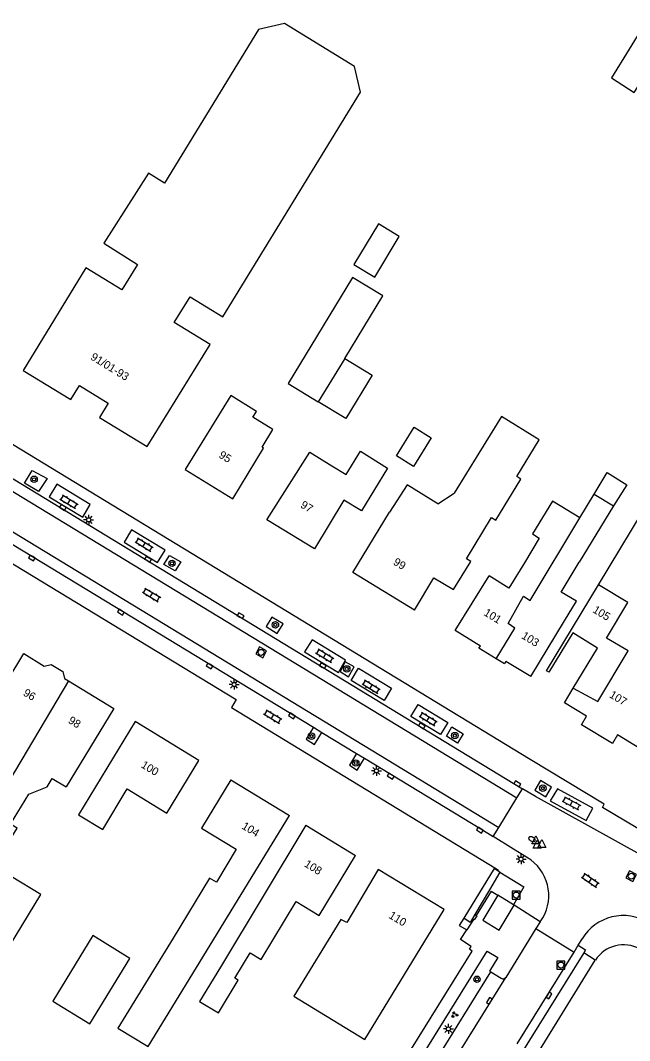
# Model space of a CAD drawing. Extents: x 136000 to 141014, y 402000 to 403500.
# Drawn here: x 138444.2 to 138520.3, y 402230.4 to 402357.9 of the extents above; entities that cross this region are included whole.
import ezdxf

# ---------------------------------------------------------------- set-up
doc = ezdxf.new("R2010")
doc.units = 0
for name, color, linetype in [('gg-anno-huisnummerreeks BGT', 7, 'Continuous'), ('gg-bbg-gedigitaliseerde bebouwing', 7, 'Continuous'), ('gg-bbg-gedigitaliseerde bijgebouw', 7, 'Continuous'), ('gg-bbg-hoofdgebouw', 7, 'Continuous'), ('gg-bbg-luifel en loopbrug', 7, 'Continuous'), ('gg-bbg-tussenscheiding', 7, 'Continuous'), ('gg-knt-verharding', 7, 'Continuous'), ('gg-knt-verharding nz', 7, 'Continuous'), ('gg-kwrk-betonelement', 7, 'Continuous'), ('gt-grn-groengrens', 7, 'Continuous'), ('gt-grn-weggrens', 7, 'Continuous'), ('gt-symb-boom', 7, 'Continuous'), ('gt-symb-brandkraan', 7, 'Continuous'), ('gt-symb-groenvak', 7, 'Continuous'), ('gt-symb-klinker verharding', 7, 'Continuous'), ('gt-symb-kolk', 7, 'Continuous'), ('gt-symb-lichtmast', 7, 'Continuous'), ('gt-symb-rioolschacht', 7, 'Continuous'), ('gt-symb-waterafsluiter', 7, 'Continuous')]:
    doc.layers.add(name, color=color, linetype=linetype)

# ---------------------------------------------------------------- blocks, each defined once
blk = doc.blocks.new('gt0-KOLK')
at = {"layer": 'gt-symb-kolk'}
blk.add_lwpolyline([(0, 0), (0.38, 0), (0.38, 0.4), (-0.37, 0.4), (-0.37, 0), (0, 0)], dxfattribs=at)
blk = doc.blocks.new('gt0-KL1')
at = {"layer": 'gt-symb-klinker verharding'}
for p, q in [((-1.15, 0.3), (1.15, 0.3)), ((-1, -0.3), (-1, 0.3)), ((-0.5, 0.3), (-0.5, 0.45)), ((0, -0.3), (0, 0.3)), ((0.5, 0.3), (0.5, 0.45)), ((1, -0.3), (1, 0.3)), ((-1.15, -0.3), (1.15, -0.3)), ((-0.5, -0.45), (-0.5, -0.3)), ((0.5, -0.45), (0.5, -0.3))]:
    blk.add_line(p, q, dxfattribs=at)
blk = doc.blocks.new('gt0-RS')
at = {"layer": 'gt-symb-rioolschacht'}
blk.add_lwpolyline([(-0.5, -0.5), (0.5, -0.5), (0.5, 0.5), (-0.5, 0.5)], close=True, dxfattribs=at)
blk.add_circle((0, 0), 0.375, dxfattribs=at)
blk = doc.blocks.new('gt0-BOOM')
at = {"layer": 'gt-symb-boom'}
for radius in [0.4, 0.2]:
    blk.add_circle((0, 0), radius, dxfattribs=at)
blk = doc.blocks.new('gt0-LMAST')
at = {"layer": 'gt-symb-lichtmast'}
for p, q in [((-0.18, 0.17), (-0.45, 0.44)), ((0, 0.25), (0, 0.62)), ((0.17, 0.17), (0.44, 0.44)), ((-0.25, 0), (-0.63, 0)), ((-0.18, -0.18), (-0.45, -0.45)), ((0, -0.25), (0, -0.63)), ((0.44, -0.45), (0.17, -0.18)), ((0.25, 0), (0.62, 0))]:
    blk.add_line(p, q, dxfattribs=at)
blk.add_circle((0, 0), 0.25, dxfattribs=at)
blk = doc.blocks.new('gt0-BR')
at = {"layer": 'gt-symb-brandkraan'}
for centre, radius, start, end in [((-0.24, 0), 0.206, 107.5669, 252.4331), ((0.6, -2.66), 3, 106.892, 107.5669), ((0, -0.69), 0.938, 73.108, 106.892), ((-0.6, -2.66), 3, 72.4331, 73.108), ((0.24, 0), 0.206, 287.567, 72.4331), ((0.6, 2.66), 3, 252.4331, 253.108), ((0, 0.69), 0.938, 253.108, 286.8921), ((-0.6, 2.66), 3, 286.8921, 287.567)]:
    blk.add_arc(centre, radius, start, end, dxfattribs=at)
blk = doc.blocks.new('gt0-WAFSL')
at = {"layer": 'gt-symb-waterafsluiter'}
for p, q in [((-0.5, -0.33), (0, 0.67)), ((0, 0.67), (0.5, -0.33)), ((0.5, -0.33), (-0.5, -0.33))]:
    blk.add_line(p, q, dxfattribs=at)
blk = doc.blocks.new('gt0-GRVAK')
at = {"layer": 'gt-symb-groenvak'}
for p, q in [((-0.11, 0.19), (-0.23, 0.24)), ((-0.18, 0.15), (0.09, 0.15)), ((-0.09, 0.21), (-0.16, 0.32)), ((-0.05, 0.21), (-0.05, 0.39)), ((0, 0.21), (0.06, 0.32)), ((0.02, 0.19), (0.13, 0.24)), ((0.26, -0.05), (0.2, 0.06)), ((0.31, -0.05), (0.31, 0.13)), ((0.35, -0.05), (0.41, 0.06)), ((-0.24, -0.23), (-0.36, -0.18)), ((-0.32, -0.26), (-0.05, -0.26)), ((-0.23, -0.21), (-0.29, -0.1)), ((-0.18, -0.2), (-0.18, -0.02)), ((-0.14, -0.21), (-0.07, -0.1)), ((-0.12, -0.23), (0, -0.18)), ((0.24, -0.07), (0.12, -0.02)), ((0.17, -0.11), (0.44, -0.11)), ((0.37, -0.07), (0.49, -0.02))]:
    blk.add_line(p, q, dxfattribs=at)

msp = doc.modelspace()

# ---------------------------------------------------------------- linework, layer by layer
at = {"layer": 'gg-bbg-gedigitaliseerde bebouwing'}
for p, q in [((138501.49, 402303.87), (138498.39, 402298.86)), ((138483.1, 402302.29), (138484.9, 402301.2)), ((138516.44, 402287.38), (138523.94, 402299.83)), ((138496.38, 402297.53), (138498.39, 402298.86)), ((138514.11, 402295.78), (138515.89, 402298.74)), ((138515.89, 402298.74), (138518.33, 402297.26)), ((138518.33, 402297.26), (138514.05, 402290.21)), ((138511.8, 402286.5), (138514.05, 402290.21)), ((138509.96, 402276.64), (138516.44, 402287.38)), ((138507.97, 402275.92), (138512.21, 402282.91)), ((138466.59, 402235.34), (138468.95, 402233.91))]:
    msp.add_line(p, q, dxfattribs=at)
for points in [[(138475.75, 402306.8), (138473.24, 402308.35), (138473.68, 402309.07), (138470.47, 402311.05), (138464.76, 402301.8)], [(138506.76, 402300.6), (138506.22, 402300.94), (138509.05, 402305.51), (138504.31, 402308.43), (138501.49, 402303.87)], [(138484.9, 402301.2), (138486.69, 402304.09), (138490.08, 402301.99), (138486.82, 402296.64)], [(138475.01, 402295.54), (138480.37, 402303.99), (138483.1, 402302.29)], [(138496.38, 402297.53), (138492.53, 402299.91), (138490.33, 402296.48)], [(138514.11, 402295.78), (138510.7, 402297.86), (138508.2, 402293.75), (138509.05, 402293.23)], [(138509.05, 402293.23), (138507.2, 402290.16), (138505.24, 402286.99), (138502.77, 402288.52)], [(138512.21, 402282.91), (138513.7, 402285.35), (138511.8, 402286.5)], [(138458.55, 402270.3), (138451.45, 402258.67), (138454.47, 402256.83), (138457.55, 402261.88), (138462.48, 402258.87)], [(138438.7, 402256.07), (138441.99, 402254.05), (138443.78, 402256.97), (138442.96, 402257.47), (138445.25, 402261.25), (138447.51, 402262.15), (138448.15, 402263.2), (138449.9, 402262.13)], [(138470.5, 402263.02), (138466.83, 402256.97), (138471.17, 402254.34)], [(138463.26, 402243.23), (138456.37, 402231.99), (138460.15, 402229.68), (138477.84, 402258.57)], [(138479.88, 402257.37), (138469.2, 402239.63), (138466.59, 402235.34)], [(138471.17, 402254.34), (138468.68, 402250.24), (138467.82, 402250.75), (138463.26, 402243.23)], [(138468.95, 402233.91), (138471.41, 402237.98), (138471, 402238.23), (138472.92, 402241.39), (138474.27, 402240.57), (138478.66, 402247.82), (138481.53, 402246.08), (138486.06, 402253.55)], [(138488.92, 402251.82), (138484.97, 402245.21), (138484.24, 402245.56), (138478.35, 402235.98), (138487.23, 402230.57)]]:
    msp.add_lwpolyline(points, dxfattribs=at)
at = {"layer": 'gg-bbg-gedigitaliseerde bijgebouw'}
for points in [[(138518.07, 402350.75), (138520.92, 402348.93), (138525.47, 402356.03), (138522.49, 402357.94), (138518.07, 402350.75)], [(138485.87, 402327.44), (138488.47, 402325.86), (138491.55, 402330.93), (138488.95, 402332.51), (138485.87, 402327.44)], [(138484.72, 402315.7), (138489.47, 402323.51), (138485.71, 402325.79), (138477.67, 402312.56), (138481.42, 402310.28)], [(138484.72, 402315.7), (138488.15, 402313.61), (138484.85, 402308.19), (138481.42, 402310.28)], [(138491.19, 402303.52), (138493.4, 402307.09), (138495.52, 402305.77), (138493.31, 402302.2), (138491.19, 402303.52)], [(138439.11, 402244.5), (138442.84, 402242.24), (138446.74, 402248.69), (138443.02, 402250.93), (138439.11, 402244.5)], [(138448.22, 402235.36), (138452.86, 402232.52), (138457.88, 402240.71), (138453.24, 402243.55), (138448.22, 402235.36)]]:
    msp.add_lwpolyline(points, dxfattribs=at)
at = {"layer": 'gg-bbg-hoofdgebouw'}
for p, q in [((138464.76, 402301.8), (138470.74, 402298.14)), ((138498.54, 402281.69), (138502.77, 402288.52)), ((138449.71, 402275.7), (138450.21, 402275.39)), ((138470.5, 402263.02), (138477.84, 402258.57)), ((138479.88, 402257.37), (138486.06, 402253.55))]:
    msp.add_line(p, q, dxfattribs=at)
for points in [[(138444.52, 402314.19), (138450.48, 402310.54), (138451.57, 402312.32), (138455.16, 402310.11), (138454.09, 402308.32), (138460.03, 402304.67), (138467.89, 402317.43), (138463.41, 402320.19), (138465.4, 402323.41), (138469.47, 402320.91), (138486.68, 402348.99), (138485.96, 402352.17), (138477.19, 402357.56), (138473.96, 402356.8), (138462.18, 402337.58), (138460.19, 402338.85), (138454.62, 402330.1), (138458.82, 402327.43), (138456.86, 402324.26), (138452.37, 402327.01), (138444.52, 402314.19)], [(138470.74, 402298.14), (138474.57, 402304.48), (138474.39, 402304.59), (138475.75, 402306.8)], [(138493.43, 402284.22), (138495.88, 402288.26), (138498.34, 402286.82), (138500.48, 402290.33), (138499.96, 402290.64), (138503.09, 402295.82), (138503.62, 402295.49), (138506.76, 402300.6)], [(138486.82, 402296.64), (138484.6, 402297.99), (138480.96, 402291.9), (138475.01, 402295.54)], [(138493.43, 402284.22), (138485.73, 402288.93), (138490.33, 402296.48)], [(138532.38, 402294.82), (138526.85, 402285.72), (138530.59, 402281.85), (138521.61, 402266.95), (138518.83, 402268.63), (138518.18, 402267.56), (138514.31, 402269.9), (138514.95, 402270.97), (138512.18, 402272.65), (138513.3, 402274.5)], [(138503.67, 402278.16), (138501.51, 402279.47), (138501.68, 402279.75), (138498.54, 402281.69)], [(138513.3, 402274.5), (138516.34, 402279.49), (138513.22, 402281.39), (138510.23, 402276.47), (138509.96, 402276.64)], [(138440.52, 402272.12), (138444.6, 402278.81), (138447.16, 402277.25)], [(138447.16, 402277.25), (138448.05, 402277.46), (138449.5, 402276.58), (138449.71, 402275.7)], [(138507.97, 402275.92), (138504.87, 402277.82), (138504.7, 402277.54), (138503.67, 402278.16)], [(138450.21, 402275.39), (138455.85, 402271.95), (138449.9, 402262.13)], [(138462.48, 402258.87), (138466.49, 402265.45), (138458.55, 402270.3)], [(138487.23, 402230.57), (138497.17, 402246.83), (138488.92, 402251.82)]]:
    msp.add_lwpolyline(points, dxfattribs=at)
at = {"layer": 'gg-bbg-luifel en loopbrug'}
msp.add_lwpolyline([(138515.89, 402298.74), (138517.54, 402301.42), (138519.98, 402299.91), (138518.33, 402297.26)], dxfattribs=at)
at = {"layer": 'gg-bbg-tussenscheiding'}
for p, q in [((138484.72, 402315.7), (138481.42, 402310.28)), ((138450.21, 402275.39), (138438.7, 402256.07))]:
    msp.add_line(p, q, dxfattribs=at)
for points in [[(138503.67, 402278.16), (138505.97, 402281.99), (138505.15, 402282.57), (138507.06, 402285.97), (138507.9, 402285.43), (138514.11, 402295.78)], [(138513.3, 402274.5), (138516.35, 402272.82), (138520.14, 402279.13), (138517.45, 402280.75), (138520.11, 402285.18), (138516.44, 402287.38)]]:
    msp.add_lwpolyline(points, dxfattribs=at)
at = {"layer": 'gg-knt-verharding'}
for p, q in [((138429.35, 402298.41), (138471.17, 402273.08)), ((138480.83, 402269.6), (138481.88, 402268.96)), ((138481.88, 402268.96), (138486.2, 402266.32)), ((138486.2, 402266.32), (138487.19, 402265.72)), ((138503.98, 402257.05), (138506.23, 402260.77)), ((138506.23, 402260.77), (138506.94, 402261.89)), ((138503.28, 402255.93), (138503.98, 402257.05)), ((138505.82, 402254.37), (138503.28, 402255.93)), ((138507.99, 402253.01), (138505.82, 402254.37)), ((138503.5, 402252.01), (138503.96, 402251.74)), ((138503.89, 402251.63), (138503.96, 402251.74)), ((138504.11, 402251.49), (138503.89, 402251.63)), ((138503.05, 402249.12), (138501.17, 402246.06)), ((138503.05, 402249.12), (138503.87, 402248.62)), ((138499.6, 402245.74), (138499.03, 402244.81)), ((138500.99, 402246.18), (138501.17, 402246.06)), ((138508.63, 402244.43), (138504.85, 402238.33)), ((138509.17, 402245.29), (138508.63, 402244.43)), ((138508.63, 402244.43), (138513.39, 402241.49)), ((138513.92, 402242.35), (138514.43, 402243.18)), ((138513.39, 402241.49), (138513.92, 402242.35)), ((138506.28, 402230.02), (138513.39, 402241.49)), ((138508.2, 402227.8), (138516.05, 402240.49)), ((138486.61, 402212.63), (138502.98, 402239.04)), ((138502.98, 402239.04), (138504.29, 402238.23))]:
    msp.add_line(p, q, dxfattribs=at)
for points in [[(138361.6, 402350.31), (138374.57, 402342.45), (138390.15, 402332.94), (138393.79, 402330.74), (138416.4, 402316.96), (138506.94, 402261.89)], [(138357.97, 402344.34), (138360.2, 402342.97), (138370.48, 402336.72), (138380.75, 402330.5), (138390.15, 402324.74), (138424.36, 402303.93), (138438.88, 402295.07), (138480.83, 402269.6)], [(138532.45, 402250.36), (138516.93, 402259.57), (138517.15, 402260), (138507.91, 402265.58), (138447.97, 402302.01), (138399.77, 402331.36), (138399.85, 402331.5)], [(138447.54, 402300.67), (138446.45, 402299.07), (138444.7, 402300.11), (138445.67, 402301.7), (138447.54, 402300.67)], [(138462.12, 402289.94), (138462.83, 402291.07), (138464.23, 402290.28), (138463.52, 402289.14), (138462.12, 402289.94)], [(138477.02, 402282.51), (138475.6, 402283.35), (138474.89, 402282.17), (138476.27, 402281.33), (138477.02, 402282.51)], [(138485.92, 402277.15), (138484.79, 402277.76), (138484.14, 402276.56), (138485.21, 402275.89), (138485.92, 402277.15)], [(138471.17, 402273.08), (138470.56, 402272.08), (138503.5, 402252.01)], [(138480.83, 402269.6), (138479.91, 402268.1), (138480.96, 402267.43), (138481.88, 402268.96)], [(138497.43, 402268.48), (138498.13, 402269.65), (138499.54, 402268.79), (138498.84, 402267.62), (138497.43, 402268.48)], [(138486.2, 402266.32), (138485.31, 402264.85), (138486.3, 402264.25), (138487.19, 402265.72)], [(138487.19, 402265.72), (138501.73, 402256.9), (138503.28, 402255.93)], [(138509.21, 402262.96), (138508.51, 402261.73), (138509.85, 402260.91), (138510.57, 402262.12), (138509.21, 402262.96)], [(138525.5, 402251.58), (138508.56, 402260.93), (138506.94, 402261.89)], [(138503.89, 402251.63), (138503.4, 402251.94), (138499.6, 402245.74)], [(138504.11, 402251.49), (138507.12, 402249.64), (138505.84, 402247.4)], [(138501.17, 402246.06), (138501.24, 402246.02), (138500.92, 402245.52), (138500.84, 402245.57), (138499.99, 402244.29)], [(138500.31, 402241.85), (138500.54, 402242.2), (138499.18, 402243.07), (138499.99, 402244.29)], [(138442.45, 402147.92), (138500.65, 402241.63), (138500.31, 402241.85)], [(138486.61, 402212.63), (138485.12, 402213.53), (138502.54, 402241.61), (138503.87, 402240.8), (138502.83, 402239.13), (138502.98, 402239.04)], [(138513.92, 402242.35), (138514.84, 402241.78), (138514.6, 402241.39)], [(138514.6, 402241.39), (138506.67, 402228.63), (138506.62, 402228.66)]]:
    msp.add_lwpolyline(points, dxfattribs=at)
for centre, radius, start, end in [((138504.67, 402248.55), 5.56, 324.0717, 53.357), ((138519.54, 402240.09), 5.97, 58.4085, 148.9235), ((138519.58, 402238.2), 4.2, 61.0085, 147.03), ((138504.52, 402238.57), 0.411, 236.2234, 324.153)]:
    msp.add_arc(centre, radius, start, end, dxfattribs=at)
at = {"layer": 'gg-knt-verharding nz'}
for p, q in [((138360.88, 402349.12), (138506.23, 402260.77)), ((138358.68, 402345.5), (138503.98, 402257.05)), ((138488.25, 402211.52), (138504.85, 402238.33))]:
    msp.add_line(p, q, dxfattribs=at)
for points in [[(138448.73, 402299.96), (138447.8, 402298.38), (138451.98, 402295.86), (138452.89, 402297.42), (138448.73, 402299.96)], [(138458.07, 402294.28), (138457.16, 402292.71), (138461.31, 402290.2), (138462.27, 402291.74), (138458.07, 402294.28)], [(138480.65, 402280.53), (138479.71, 402279.01), (138483.96, 402276.42), (138484.84, 402277.99), (138480.65, 402280.53)], [(138485.55, 402275.46), (138486.43, 402276.99), (138490.59, 402274.47), (138489.66, 402272.95), (138485.55, 402275.46)], [(138493, 402270.93), (138493.92, 402272.45), (138497.61, 402270.2), (138496.69, 402268.69), (138493, 402270.93)], [(138510.42, 402260.4), (138514.9, 402257.95), (138515.75, 402259.48), (138511.32, 402261.9), (138510.42, 402260.4)]]:
    msp.add_lwpolyline(points, dxfattribs=at)
at = {"layer": 'gg-kwrk-betonelement'}
msp.add_line((138505.84, 402247.4), (138503.87, 402248.62), dxfattribs=at)
for points in [[(138503.87, 402248.62), (138501.97, 402245.49), (138504.02, 402244.24), (138505.9, 402247.36)], [(138505.9, 402247.36), (138505.9, 402247.36), (138505.84, 402247.4)]]:
    msp.add_lwpolyline(points, dxfattribs=at)
at = {"layer": 'gt-grn-groengrens'}
for p, q in [((138504.11, 402251.49), (138502.81, 402249.27)), ((138502.81, 402249.27), (138500.99, 402246.18)), ((138499.03, 402244.81), (138499.99, 402244.29))]:
    msp.add_line(p, q, dxfattribs=at)
msp.add_lwpolyline([(138500.99, 402246.18), (138500.41, 402245.19), (138499.6, 402245.74)], dxfattribs=at)
at = {"layer": 'gt-grn-weggrens'}
for p, q in [((138509.17, 402245.29), (138505.9, 402247.36)), ((138516.05, 402240.49), (138514.6, 402241.39))]:
    msp.add_line(p, q, dxfattribs=at)

# ---------------------------------------------------------------- block references
at = {"layer": 'gt-symb-boom'}
for p in [(138445.9, 402300.59), (138463.14, 402290.09), (138476.06, 402282.4), (138484.98, 402276.89), (138480.57, 402268.48), (138498.49, 402268.56), (138486.11, 402265.13), (138509.49, 402261.98), (138501.26, 402238.1)]:
    msp.add_blockref('gt0-BOOM', p, dxfattribs=at)
at = {"layer": 'gt-symb-brandkraan', "rotation": -26.693229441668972}
msp.add_blockref('gt0-BR', (138508.12, 402255.61), dxfattribs=at)
at = {"layer": 'gt-symb-groenvak'}
msp.add_blockref('gt0-GRVAK', (138498.44, 402233.66), dxfattribs=at)
at = {"layer": 'gt-symb-klinker verharding'}
for p, rotation in [((138450.26, 402297.78), -31.08172983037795), ((138459.66, 402292.42), -31.08172983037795), ((138460.58, 402286.14), -31.08172983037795), ((138482.23, 402278.54), -31.08172983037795), ((138488.03, 402274.67), -31.08172983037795), ((138475.73, 402270.93), -31.08172983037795), ((138495.15, 402270.63), -31.081729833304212), ((138513.07, 402260.09), -28.61503162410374), ((138515.43, 402250.48), -34.11906285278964)]:
    msp.add_blockref('gt0-KL1', p, dxfattribs=dict(at, rotation=rotation))
at = {"layer": 'gt-symb-kolk'}
for p, rotation in [((138449.38, 402296.9), -31.25848530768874), ((138445.73, 402290.92), 148.66279427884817), ((138460.02, 402290.42), -31.38612476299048), ((138456.85, 402284.16), 148.74151469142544), ((138471.61, 402283.37), -31.258485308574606), ((138467.94, 402277.42), 148.7905090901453), ((138481.88, 402277.12), -31.337205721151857), ((138478.22, 402271.19), 148.66279427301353), ((138494.26, 402269.6), -31.258485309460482), ((138490.58, 402263.65), 148.82018224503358), ((138506.19, 402262.35), -31.59249156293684), ((138501.73, 402256.9), 147.7090516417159), ((138510.1, 402236.18), -121.75817314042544), ((138502.97, 402235.3), 58.24182685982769)]:
    msp.add_blockref('gt0-KOLK', p, dxfattribs=dict(at, rotation=rotation))
at = {"layer": 'gt-symb-lichtmast'}
for p in [(138452.72, 402295.52), (138470.9, 402274.94), (138488.69, 402264.14), (138506.77, 402253.11), (138497.69, 402231.89)]:
    msp.add_blockref('gt0-LMAST', p, dxfattribs=at)
at = {"layer": 'gt-symb-rioolschacht'}
for p, rotation in [((138474.28, 402278.96), 61.76909817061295), ((138520.54, 402250.98), 61.89717643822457)]:
    msp.add_blockref('gt0-RS', p, dxfattribs=dict(at, rotation=rotation))
for p in [(138506.16, 402248.62), (138511.74, 402239.88)]:
    msp.add_blockref('gt0-RS', p, dxfattribs=at)
at = {"layer": 'gt-symb-waterafsluiter'}
for p in [(138508.62, 402255.36), (138508.8, 402254.82), (138509.38, 402254.89)]:
    msp.add_blockref('gt0-WAFSL', p, dxfattribs=at)

# ---------------------------------------------------------------- texts
at = {"layer": 'gg-anno-huisnummerreeks BGT'}
for s, rotation, p in [('91/01-93', 328.4, (138452.87, 402315.63)), ('95', 328.5, (138468.9, 402303.37)), ('97', 328.5, (138479.1, 402297.14)), ('99', 328.5, (138490.7, 402290)), ('101', 328.5, (138502.02, 402283.66)), ('105', 328.7, (138515.63, 402284.02)), ('103', 328.5, (138506.73, 402280.78)), ('96', 328.6, (138444.44, 402273.64)), ('107', 328.8, (138517.71, 402273.4)), ('98', 328.6, (138450.07, 402270.2)), ('100', 328.6, (138459.18, 402264.64)), ('104', 328.7, (138471.77, 402256.99)), ('108', 328.3, (138479.58, 402252.26)), ('110', 328.8, (138490.14, 402245.82))]:
    msp.add_text(s, height=1, rotation=rotation, dxfattribs=at).set_placement(p)

doc.saveas('drawing.dxf')
